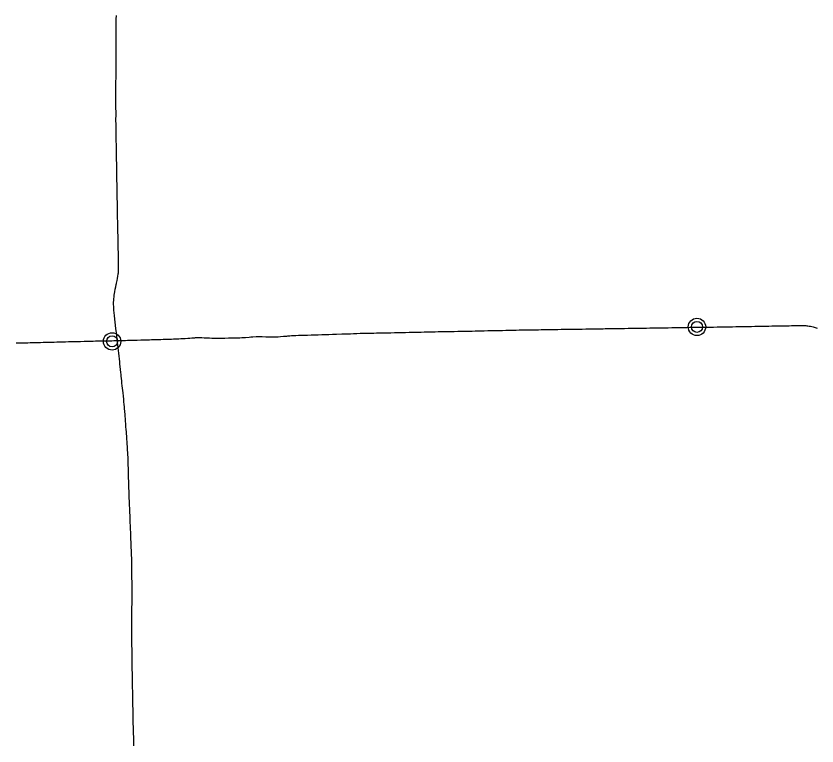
# Model space of a CAD drawing. Extents: x 103424 to 286016, y 38711 to 110967.
# Drawn here: x 213760 to 250184, y 38711 to 71907 of the extents above; entities that cross this region are included whole.
import ezdxf

# ---------------------------------------------------------------- set-up
doc = ezdxf.new("R2010")
doc.units = 0
doc.layers.add('GM_X_State_Route', color=7, linetype='Continuous')
doc.layers.add('GM_X_Unincorporated', color=7, linetype='Continuous')

msp = doc.modelspace()

# ---------------------------------------------------------------- linework, layer by layer
at = {"layer": 'GM_X_State_Route'}
for points in [[(218315, 70906), (218316, 71000), (218317, 71165), (218318, 71250), (218319, 71336), (218320, 71483), (218321, 71624), (218321, 71766), (218322, 71931)], [(218309, 67460), (218307, 67573), (218306, 67687), (218305, 67798), (218304, 67909), (218305, 68074), (218305, 68239), (218305, 68925), (218307, 69086), (218307, 69156), (218308, 69218), (218309, 69320), (218310, 69485), (218311, 69588), (218312, 69691), (218313, 70474), (218314, 70639), (218314, 70743), (218315, 70847), (218315, 70906)], [(218333, 59760), (218356, 59872), (218377, 59975), (218394, 60072), (218406, 60161), (218410, 60186), (218414, 60228), (218421, 60300), (218424, 60375), (218426, 60482), (218426, 60612), (218424, 60699), (218423, 60786), (218420, 60914), (218420, 60954), (218418, 61014), (218413, 61179), (218410, 61296), (218406, 61413), (218405, 61550), (218404, 61687), (218401, 61812), (218398, 61938), (218395, 62046), (218393, 62153), (218389, 62273), (218386, 62392), (218383, 62557), (218380, 62712), (218378, 62867), (218375, 62966), (218375, 63000), (218374, 63055), (218372, 63163), (218370, 63272), (218368, 63437), (218365, 63602), (218362, 63767), (218360, 63932), (218357, 64097), (218354, 64262), (218351, 64427), (218349, 64553), (218347, 64680), (218346, 64718), (218343, 64883), (218341, 64973), (218339, 65063), (218337, 65210), (218335, 65358), (218332, 65523), (218331, 65628), (218329, 65732), (218329, 65779), (218327, 65893), (218323, 66058), (218320, 66223), (218317, 66363), (218314, 66502), (218314, 66664), (218312, 66720), (218310, 66806), (218309, 66892), (218307, 67017), (218306, 67118), (218306, 67214), (218307, 67376), (218309, 67460)], [(218365, 57149), (218359, 57203), (218341, 57362), (218323, 57522), (218305, 57686), (218287, 57850), (218273, 57984), (218258, 58118), (218240, 58282), (218227, 58405), (218213, 58529), (218205, 58605), (218202, 58685), (218199, 58803), (218199, 58893), (218203, 58971), (218206, 59023), (218209, 59057), (218216, 59127), (218229, 59220), (218238, 59289), (218254, 59371), (218276, 59486), (218299, 59598), (218319, 59693), (218329, 59739), (218333, 59760)], [(232821, 57549), (232951, 57553), (233116, 57556), (233281, 57559), (233446, 57562), (233562, 57564), (233679, 57566), (233844, 57569), (234009, 57572), (234174, 57576), (234276, 57578), (234379, 57580), (234509, 57583), (234639, 57586), (234804, 57590), (234926, 57593), (235049, 57596), (235214, 57599), (235379, 57602), (235473, 57604), (235567, 57605), (235732, 57609), (235884, 57613), (236035, 57616), (236200, 57620), (236365, 57623), (236504, 57626), (236643, 57629), (236720, 57631), (236765, 57632)], [(236765, 57632), (236913, 57633), (237060, 57634), (237225, 57637), (237390, 57639), (237514, 57642), (237637, 57644), (237802, 57646), (237922, 57648), (238043, 57649), (238074, 57650), (238240, 57653), (238405, 57656), (238544, 57659), (238684, 57661), (238849, 57664), (239014, 57666), (239179, 57668), (239344, 57671), (239509, 57673), (239674, 57675), (239777, 57677), (239879, 57678), (240044, 57681), (240210, 57684), (240375, 57687), (240466, 57689), (240558, 57691), (240664, 57693), (240771, 57695), (240936, 57697), (241101, 57699), (241266, 57701), (241431, 57703), (241596, 57706), (241761, 57708), (241926, 57710), (242010, 57711), (242095, 57712), (242260, 57715), (242425, 57717), (242590, 57720), (242755, 57723), (242920, 57726), (243085, 57728), (243250, 57731), (243415, 57734), (243580, 57737), (243745, 57740), (243839, 57741), (243933, 57743), (244098, 57746), (244263, 57749), (244403, 57751), (244543, 57754), (244651, 57755), (244759, 57757), (244905, 57759), (245051, 57761), (245216, 57762), (245345, 57763), (245474, 57763), (245639, 57767), (245751, 57769), (245864, 57771), (246029, 57773), (246194, 57776), (246341, 57779), (246489, 57781), (246654, 57784), (246819, 57787), (246933, 57789), (247046, 57792), (247211, 57795), (247354, 57797), (247496, 57800), (247661, 57803), (247826, 57806), (247991, 57809), (248126, 57811), (248262, 57813), (248415, 57816), (248469, 57817), (248557, 57819), (248644, 57821), (248809, 57824), (248913, 57825), (249018, 57827), (249183, 57829), (249298, 57831), (249414, 57833), (249461, 57834)], [(249461, 57834), (249498, 57834), (249562, 57833), (249626, 57831), (249671, 57829), (249715, 57825), (249770, 57819), (249831, 57810), (249891, 57799), (249955, 57784), (250008, 57770), (250057, 57757), (250102, 57745), (250147, 57729), (250186, 57716)], [(218740, 57157), (218835, 57159), (218936, 57161), (219101, 57166), (219266, 57171), (219431, 57176), (219596, 57181), (219713, 57184), (219829, 57188), (219919, 57190), (220008, 57192), (220096, 57195), (220185, 57199), (220350, 57204), (220450, 57207), (220550, 57210), (220633, 57212), (220716, 57215), (220828, 57219), (220914, 57221), (221043, 57226), (221171, 57231), (221255, 57235), (221339, 57239), (221454, 57248), (221569, 57257), (221664, 57263), (221758, 57270), (221868, 57277), (221897, 57279), (221924, 57280), (221951, 57281), (222064, 57284), (222211, 57281), (222309, 57278), (222386, 57275), (222551, 57268), (222668, 57263), (222786, 57258), (222872, 57257), (222958, 57256), (223109, 57260), (223261, 57264), (223426, 57266), (223550, 57268), (223675, 57270), (223840, 57276), (223929, 57279)], [(223929, 57279), (223934, 57279), (224029, 57283), (224193, 57295), (224358, 57308), (224444, 57315), (224529, 57322), (224680, 57328), (224802, 57330), (224959, 57327), (225124, 57321), (225254, 57317), (225385, 57313), (225435, 57311), (225486, 57311), (225536, 57311), (225586, 57313), (225637, 57315), (225687, 57318), (225785, 57326), (225928, 57341), (226071, 57355), (226124, 57360), (226207, 57367), (226289, 57374), (226328, 57376), (226488, 57382), (226600, 57386)], [(226600, 57386), (226653, 57388), (226818, 57393), (226915, 57396), (227012, 57399), (227177, 57404), (227338, 57409), (227498, 57413), (227663, 57418), (227829, 57424), (227991, 57430), (228152, 57436), (228239, 57439), (228330, 57443), (228583, 57449), (228679, 57451), (228844, 57456), (228977, 57461), (229109, 57465), (229260, 57471), (229410, 57477), (229514, 57479), (229621, 57481), (229731, 57483), (229879, 57486), (230028, 57489), (230148, 57494)], [(230148, 57494), (230313, 57497), (230478, 57500), (230643, 57503), (230808, 57506), (230973, 57510), (231066, 57511), (231159, 57513), (231287, 57516), (231415, 57519), (231472, 57521), (231637, 57524), (231802, 57528), (231914, 57531), (232026, 57533), (232191, 57536), (232319, 57538), (232447, 57541), (232585, 57544), (232659, 57545), (232805, 57549), (232821, 57549)], [(213760, 57046), (213882, 57048), (214008, 57049), (214134, 57051), (214292, 57052), (214407, 57055), (214455, 57056), (214583, 57058), (214711, 57061), (214840, 57065)], [(214840, 57065), (214872, 57066), (215001, 57070), (215052, 57072), (215217, 57075), (215382, 57079), (215497, 57081), (215612, 57084), (215776, 57090), (215844, 57093), (216009, 57096), (216152, 57098), (216296, 57101), (216389, 57104), (216542, 57108), (216696, 57112), (216858, 57117), (216977, 57121), (217096, 57124), (217261, 57128), (217369, 57131), (217477, 57133), (217642, 57136), (217807, 57138), (217961, 57140), (218115, 57143), (218215, 57146), (218315, 57149), (218365, 57149)], [(218365, 57149), (218416, 57150), (218570, 57154), (218735, 57157), (218740, 57157)], [(218943, 49175), (218937, 49340), (218930, 49505), (218924, 49669), (218918, 49834), (218911, 49999), (218907, 50105), (218903, 50211), (218899, 50312), (218896, 50413), (218891, 50530), (218886, 50647), (218883, 50762), (218881, 50877), (218877, 51033), (218874, 51188), (218870, 51353), (218866, 51460), (218863, 51568), (218860, 51708), (218857, 51847), (218850, 51948), (218843, 52048), (218834, 52174), (218826, 52300), (218815, 52465), (218808, 52557), (218802, 52650), (218792, 52786), (218783, 52922), (218777, 53008), (218770, 53094), (218760, 53243), (218751, 53368), (218743, 53484), (218734, 53600), (218727, 53689), (218720, 53778), (218706, 53941), (218698, 54041), (218690, 54141), (218679, 54248), (218668, 54355), (218655, 54490), (218642, 54624), (218627, 54777), (218616, 54882), (218605, 54984), (218593, 55094), (218579, 55212), (218567, 55324), (218557, 55419), (218545, 55525), (218536, 55611), (218527, 55697), (218512, 55830), (218498, 55962), (218486, 56071), (218475, 56179), (218461, 56311), (218446, 56443), (218431, 56569), (218416, 56695), (218402, 56820), (218389, 56945), (218372, 57097), (218365, 57149)], [(219032, 43286), (219031, 43366), (219029, 43437), (219030, 43577), (219031, 43718), (219029, 43811), (219028, 43903), (219028, 44233), (219031, 44882), (219033, 45024), (219035, 45166), (219036, 45268), (219038, 45371), (219041, 45528), (219043, 45667), (219042, 45723), (219043, 45753), (219040, 45918), (219037, 46083), (219035, 46201), (219033, 46318), (219031, 46483), (219029, 46599), (219028, 46715), (219026, 46853), (219024, 46991), (219021, 47102), (219020, 47142), (219019, 47237), (219014, 47402), (219011, 47497), (219008, 47592), (219001, 47757), (218994, 47922), (218990, 48006), (218986, 48090), (218981, 48255), (218975, 48420), (218969, 48576), (218964, 48733), (218958, 48857), (218953, 48974), (218949, 49090), (218943, 49175)], [(219112, 38711), (219112, 38730), (219111, 38895), (219111, 39007), (219110, 39119), (219105, 39277), (219101, 39435), (219096, 39578), (219092, 39721), (219089, 39886), (219087, 40051), (219085, 40153), (219083, 40256), (219082, 40414), (219079, 40516), (219077, 40617), (219074, 40771), (219071, 40925), (219068, 41067), (219066, 41208), (219063, 41357), (219061, 41523), (219059, 41688), (219057, 41808), (219055, 41928), (219053, 42046), (219048, 42166), (219047, 42299), (219044, 42464), (219043, 42567), (219042, 42671), (219041, 42808), (219039, 42886), (219035, 43027), (219034, 43138), (219032, 43250), (219032, 43286)]]:
    msp.add_lwpolyline(points, dxfattribs=at)
at = {"layer": 'GM_X_Unincorporated'}
for centre, radius in [((244727, 57770), 395), ((244727, 57770), 251), ((218129, 57112), 395), ((218129, 57112), 395), ((218129, 57112), 251), ((218129, 57112), 251)]:
    msp.add_circle(centre, radius, dxfattribs=at)

doc.saveas('drawing.dxf')
